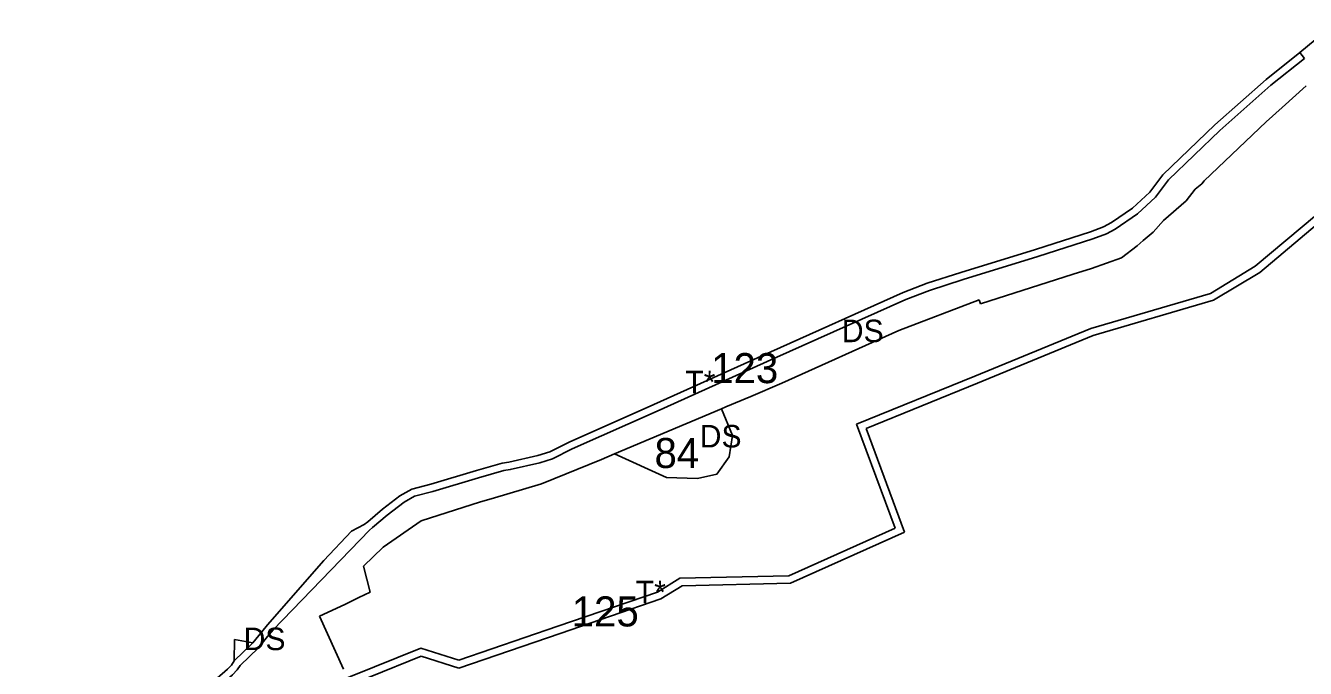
# Model space of a CAD drawing. Extents: x -477304 to -465641, y -1159113 to -1149285.
# Drawn here: x -469785 to -469274, y -1153494 to -1153237 of the extents above; entities that cross this region are included whole.
import ezdxf

# ---------------------------------------------------------------- set-up
doc = ezdxf.new("R2010")
doc.units = 0
for name, color, linetype in [('14', 7, 'Continuous'), ('35', 7, 'Continuous'), ('4', 7, 'Continuous'), ('60', 7, 'Continuous')]:
    doc.layers.add(name, color=color, linetype=linetype)

msp = doc.modelspace()

# ---------------------------------------------------------------- linework, layer by layer
at = {"layer": '14'}
msp.add_line((-469506.73, -1153390.45), (-469549.34, -1153408.46), dxfattribs=at)
msp.add_lwpolyline([(-469549.34, -1153408.46), (-469528.69, -1153417.85), (-469516.29, -1153418.24), (-469508.52, -1153416.51), (-469503.58, -1153409.7), (-469502.26, -1153401.06), (-469506.73, -1153390.45)], dxfattribs=at)
at = {"layer": '35'}
for p, q in [((-469262.75, -1153237.4), (-469275.75, -1153248.18)), ((-469275.75, -1153248.18), (-469273.88, -1153250.52)), ((-469282.88, -1153270.14), (-469273.27, -1153261.47)), ((-469289.26, -1153275.86), (-469282.88, -1153270.14)), ((-469313.96, -1153299.46), (-469289.26, -1153275.86)), ((-469317.57, -1153302.72), (-469314.98, -1153300.57)), ((-469314.98, -1153300.57), (-469313.96, -1153299.46)), ((-469321.19, -1153307.33), (-469317.57, -1153302.72)), ((-469330.21, -1153315.3), (-469321.19, -1153307.33)), ((-469334.35, -1153319.89), (-469330.21, -1153315.3)), ((-469338.29, -1153323.28), (-469334.35, -1153319.89)), ((-469347.06, -1153330.14), (-469340.75, -1153325.4)), ((-469340.75, -1153325.4), (-469338.29, -1153323.28)), ((-469358.94, -1153334.38), (-469347.06, -1153330.14)), ((-469366.26, -1153336.64), (-469358.94, -1153334.38)), ((-469403.33, -1153348.55), (-469366.26, -1153336.64)), ((-469435.92, -1153359.21), (-469403.8, -1153346.99)), ((-469403.8, -1153346.99), (-469403.33, -1153348.55)), ((-469482.61, -1153380.26), (-469435.92, -1153359.21)), ((-469495.01, -1153385.5), (-469482.61, -1153380.26)), ((-469504.96, -1153389.7), (-469495.01, -1153385.5)), ((-469549.34, -1153408.46), (-469506.73, -1153390.45)), ((-469506.73, -1153390.45), (-469504.96, -1153389.7)), ((-469554.65, -1153410.7), (-469549.34, -1153408.46)), ((-469649.65, -1153453.26), (-469641.72, -1153445.77)), ((-469647.01, -1153463.72), (-469649.65, -1153453.26)), ((-469651.48, -1153465.77), (-469647.01, -1153463.72)), ((-469667.22, -1153473.32), (-469657.1, -1153468.63)), ((-469657.1, -1153468.63), (-469651.48, -1153465.77)), ((-469657.66, -1153494.45), (-469667.22, -1153473.32)), ((-469701.12, -1153482.59), (-469701.2, -1153491.11)), ((-469701.2, -1153491.11), (-469693.76, -1153483.89)), ((-469693.76, -1153483.89), (-469701.12, -1153482.59)), ((-469691.53, -1153485.91), (-469698.89, -1153493.04))]:
    msp.add_line(p, q, dxfattribs=at)
for points in [[(-469273.88, -1153250.52), (-469287.31, -1153261.25), (-469307.73, -1153279.26), (-469328.23, -1153299.03), (-469333.45, -1153305.98), (-469340.67, -1153312.62), (-469349.47, -1153318.67), (-469352.92, -1153320.56), (-469358.44, -1153322.57), (-469380.46, -1153329.63), (-469410.22, -1153338.84), (-469423.64, -1153343.16), (-469433.06, -1153346.75), (-469485.76, -1153370.43), (-469532.43, -1153391.41), (-469566.25, -1153406.49), (-469574.12, -1153410.41), (-469579.28, -1153412.06), (-469591, -1153414.72), (-469593.65, -1153415.06), (-469603.7, -1153418.04), (-469621.95, -1153423.43), (-469629.21, -1153425.41), (-469633.4, -1153427.68), (-469640.1, -1153432.91), (-469646.02, -1153437.85), (-469647.24, -1153438.88), (-469685.68, -1153478.75), (-469687.93, -1153481.41), (-469691.53, -1153485.91)], [(-469598.7, -1153426.36), (-469578.49, -1153420.39), (-469554.65, -1153410.7)], [(-469641.72, -1153445.77), (-469626.65, -1153435.15), (-469602.91, -1153427.61), (-469598.7, -1153426.36)], [(-469698.89, -1153493.04), (-469700.03, -1153494.74), (-469701.87, -1153496.66), (-469713.16, -1153506.44), (-469718.3, -1153512.2), (-469720.94, -1153515.18), (-469724.79, -1153518.63), (-469728, -1153522.3)]]:
    msp.add_lwpolyline(points, dxfattribs=at)
at = {"layer": '4'}
for p, q in [((-469273.88, -1153250.52), (-469275.75, -1153248.18)), ((-469452.74, -1153396.65), (-469437.42, -1153438.18)), ((-469433.64, -1153439.78), (-469448.93, -1153398.33)), ((-469649.29, -1153436.68), (-469654.43, -1153439.34)), ((-469572.05, -1153477.33), (-469611.58, -1153490.89)), ((-469698.89, -1153493.04), (-469691.53, -1153485.91)), ((-469668.56, -1153506.2), (-469626.63, -1153489.26)), ((-469626.63, -1153489.26), (-469611.54, -1153494.04))]:
    msp.add_line(p, q, dxfattribs=at)
for points in [[(-469275.75, -1153248.18), (-469289.24, -1153258.95), (-469309.76, -1153277.05), (-469330.49, -1153297.04), (-469335.68, -1153303.96), (-469342.54, -1153310.27), (-469351.04, -1153316.11), (-469354.16, -1153317.82), (-469359.41, -1153319.73), (-469381.36, -1153326.77), (-469411.12, -1153335.98), (-469424.63, -1153340.33), (-469434.21, -1153343.98), (-469486.99, -1153367.69), (-469533.66, -1153388.67), (-469567.53, -1153403.78), (-469575.25, -1153407.62), (-469580.07, -1153409.16), (-469591.53, -1153411.76), (-469594.27, -1153412.12), (-469604.55, -1153415.16), (-469622.77, -1153420.54), (-469630.33, -1153422.61), (-469635.05, -1153425.16), (-469641.99, -1153430.58), (-469647.94, -1153435.55), (-469649.29, -1153436.68)], [(-469691.53, -1153485.91), (-469687.93, -1153481.41), (-469685.68, -1153478.75), (-469647.24, -1153438.88), (-469646.02, -1153437.85), (-469640.1, -1153432.91), (-469633.4, -1153427.68), (-469629.21, -1153425.41), (-469621.95, -1153423.43), (-469603.7, -1153418.04), (-469593.65, -1153415.06), (-469591, -1153414.72), (-469579.28, -1153412.06), (-469574.12, -1153410.41), (-469566.25, -1153406.49), (-469532.43, -1153391.41), (-469485.76, -1153370.43), (-469433.06, -1153346.75), (-469423.64, -1153343.16), (-469410.22, -1153338.84), (-469380.46, -1153329.63), (-469358.44, -1153322.57), (-469352.92, -1153320.56), (-469349.47, -1153318.67), (-469340.67, -1153312.62), (-469333.45, -1153305.98), (-469328.23, -1153299.03), (-469307.73, -1153279.26), (-469287.31, -1153261.25), (-469273.88, -1153250.52)], [(-469240.07, -1153275.46), (-469267.41, -1153304.35), (-469269.08, -1153312.94), (-469293.57, -1153333.5), (-469311.42, -1153344.34)], [(-469358.3, -1153361.17), (-469310.2, -1153347.11), (-469291.82, -1153335.95), (-469266.33, -1153314.55)], [(-469311.42, -1153344.34), (-469359.3, -1153358.34), (-469405.61, -1153377.39), (-469452.74, -1153396.65)], [(-469448.93, -1153398.33), (-469404.47, -1153380.16), (-469358.3, -1153361.17)], [(-469437.42, -1153438.18), (-469479.76, -1153457.17), (-469523.26, -1153458.12)], [(-469654.43, -1153439.34), (-469665.41, -1153451.06), (-469687.91, -1153476.74)], [(-469530.93, -1153466.4), (-469522.38, -1153461.1), (-469479.09, -1153460.16), (-469433.64, -1153439.78)], [(-469523.26, -1153458.12), (-469532.23, -1153463.67), (-469572.05, -1153477.33)], [(-469611.54, -1153494.04), (-469571.08, -1153480.17), (-469530.93, -1153466.4)], [(-469687.91, -1153476.74), (-469690.25, -1153479.5), (-469693.76, -1153483.89), (-469701.2, -1153491.11)], [(-469611.58, -1153490.89), (-469626.75, -1153486.08), (-469673.29, -1153504.87)], [(-469701.2, -1153491.11), (-469702.37, -1153492.85), (-469703.94, -1153494.48), (-469715.27, -1153504.3), (-469720.54, -1153510.21), (-469723.07, -1153513.06), (-469726.93, -1153516.52), (-469730.11, -1153520.15), (-469744.05, -1153531.89), (-469750.24, -1153535.79), (-469760.9, -1153542.49), (-469777.54, -1153554.12), (-469785.56, -1153558.69)], [(-469728, -1153522.3), (-469724.79, -1153518.63), (-469720.94, -1153515.18), (-469718.3, -1153512.2), (-469713.16, -1153506.44), (-469701.87, -1153496.66), (-469700.03, -1153494.74), (-469698.89, -1153493.04)]]:
    msp.add_lwpolyline(points, dxfattribs=at)

# ---------------------------------------------------------------- texts
at = {"layer": '14'}
msp.add_text('DS', height=9, dxfattribs=at).set_placement((-469515.39, -1153405.9))
at = {"layer": '35'}
for p in [(-469458.67, -1153363.85), (-469697.48, -1153486.85)]:
    msp.add_text('DS', height=9, dxfattribs=at).set_placement(p)
at = {"layer": '4'}
for p in [(-469521.15, -1153384.26), (-469540.93, -1153468.15)]:
    msp.add_text('T*', height=9, dxfattribs=at).set_placement(p)
at = {"layer": '60'}
for s, p in [('123', (-469510.79, -1153380.21)), ('84', (-469533.43, -1153414.1)), ('125', (-469566.49, -1153477.38))]:
    msp.add_text(s, height=12, dxfattribs=at).set_placement(p)

doc.saveas('drawing.dxf')
